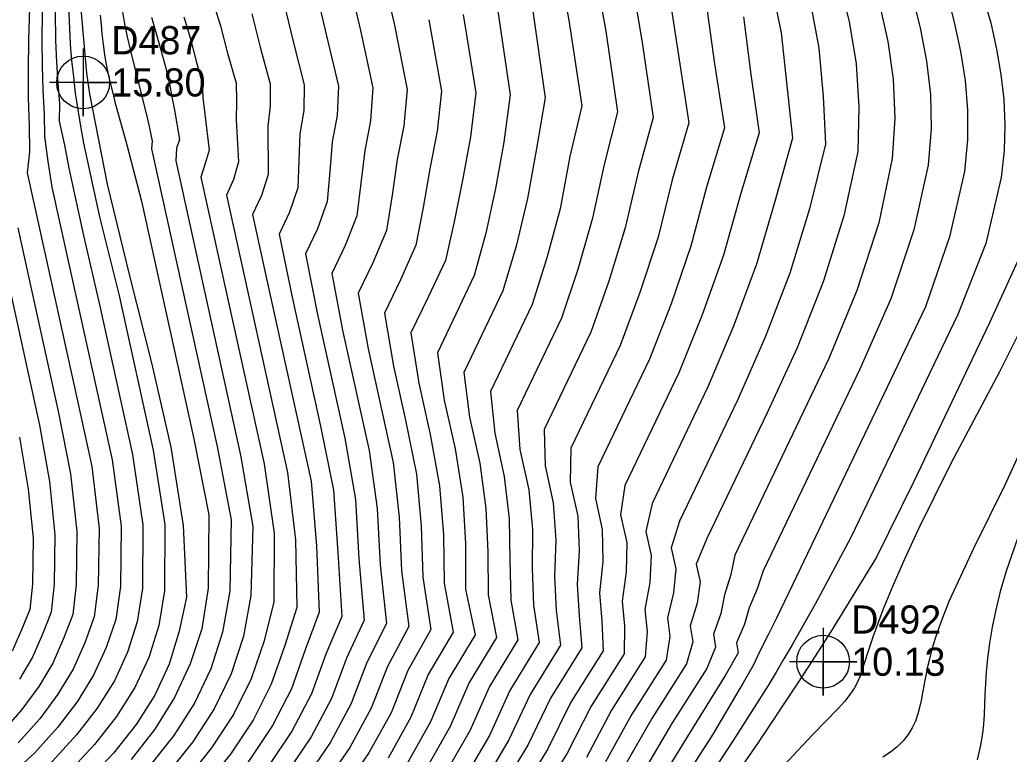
# Model space of a CAD drawing. Extents: x 2356077 to 2359823, y 225951 to 227822.
# Drawn here: x 2356848 to 2356935.9, y 226928 to 226993.2 of the extents above; entities that cross this region are included whole.
import ezdxf

# ---------------------------------------------------------------- set-up
doc = ezdxf.new("R2010")
doc.units = 0
for name, color, linetype in [('DTM Contours Major', 7, 'Continuous'), ('DTM Contours Minor', 7, 'Continuous'), ('Exist DTM Regular Point CELL', 7, 'Continuous'), ('Exist DTM Regular Point Cogo Elevation', 7, 'Continuous'), ('Exist DTM Regular Point Cogo Number', 7, 'Continuous')]:
    doc.layers.add(name, color=color, linetype=linetype)

msp = doc.modelspace()

# ---------------------------------------------------------------- linework, layer by layer
at = {"layer": 'DTM Contours Major'}
for points in [[(2356877.097, 226997.037), (2356878.227, 226992.222), (2356879.316, 226987.137), (2356879.124, 226984.205), (2356878.605, 226981.562), (2356878.268, 226978.665), (2356877.906, 226975.757), (2356876.87, 226973.109), (2356875.687, 226970.638), (2356876.665, 226965.461), (2356878.99, 226954.931), (2356879.719, 226949.781), (2356879.98, 226944.761), (2356880.543, 226939.563), (2356878.801, 226936.101), (2356877.417, 226932.466), (2356875.574, 226929.025), (2356873.333, 226925.758)], [(2356852.218, 226996.439), (2356852.444, 226991.011), (2356852.571, 226989.545), (2356852.723, 226988.09), (2356852.891, 226986.638), (2356853.111, 226985.179), (2356853.35, 226983.705), (2356853.621, 226982.205), (2356855.061, 226975.658), (2356856.757, 226968.808), (2356859.815, 226954.96), (2356860.837, 226948.358), (2356860.826, 226942.448), (2356860.317, 226939.376), (2356859.429, 226936.532), (2356858.172, 226933.862), (2356856.56, 226931.312), (2356854.604, 226928.825), (2356852.316, 226926.349), (2356848.045, 226922.603), (2356833.152, 226910.767)], [(2356908.906, 226994.816), (2356909.681, 226989.246), (2356910.571, 226983.56), (2356908.957, 226978.309), (2356907.57, 226973.055), (2356905.818, 226967.95), (2356903.896, 226963.024), (2356899.317, 226953.459), (2356899.105, 226950.648), (2356899.708, 226947.916), (2356899.752, 226945.074), (2356899.468, 226942.276), (2356899.665, 226939.776), (2356899.777, 226937.137), (2356896.927, 226932.565), (2356894.877, 226928.435), (2356892.385, 226924.341)], [(2356893.496, 226994.348), (2356894.632, 226986.223), (2356893.869, 226981.735), (2356893.062, 226977.282), (2356892.05, 226973.064), (2356890.874, 226969.092), (2356887.405, 226961.845), (2356887.921, 226957.892), (2356888.827, 226953.788), (2356889.376, 226949.766), (2356889.536, 226945.909), (2356889.566, 226942.105), (2356890.313, 226938.327), (2356887.888, 226934.311), (2356886.208, 226930.423), (2356884.054, 226926.658)], [(2356924.338, 226994.543), (2356925.079, 226991.243), (2356925.559, 226987.892), (2356925.708, 226984.442), (2356925.458, 226980.843), (2356924.27, 226975.122), (2356922.31, 226969.138), (2356919.848, 226963.075), (2356911.489, 226945.615), (2356911.126, 226943.908), (2356910.574, 226942.11), (2356910.245, 226940.435), (2356909.576, 226938.608), (2356909.763, 226937.451), (2356908.991, 226935.576), (2356905.932, 226930.728), (2356903.347, 226926.369)], [(2356862.536, 226993.442), (2356863.104, 226991.551), (2356863.606, 226989.621), (2356864.179, 226987.554), (2356864.231, 226986.232), (2356864.415, 226984.774), (2356864.783, 226981.599), (2356864.432, 226980.397), (2356864.052, 226979.178), (2356869.667, 226953.745), (2356870.574, 226947.578), (2356870.537, 226941.475), (2356869.669, 226938.016), (2356868.521, 226934.63), (2356866.957, 226931.476), (2356865.009, 226928.503), (2356862.708, 226925.655), (2356860.088, 226922.879), (2356856.248, 226919.283), (2356852.128, 226915.737), (2356847.915, 226912.369)], [(2356846.301, 226972.756), (2356848.604, 226962.327), (2356849.718, 226957.18), (2356850.597, 226952.18), (2356851.093, 226947.432), (2356851.017, 226943.062), (2356850.762, 226940.572), (2356849.98, 226938.616), (2356849.089, 226936.576), (2356847.954, 226934.622)], [(2356937.105, 226966.121), (2356934.993, 226961.896), (2356930.685, 226953.752), (2356929.178, 226950.785), (2356927.809, 226947.964), (2356926.59, 226945.328), (2356925.532, 226942.914), (2356924.646, 226940.761), (2356923.943, 226938.907), (2356923.771, 226938.42), (2356923.472, 226937.53), (2356922.84, 226935.549), (2356922.666, 226935.053), (2356922.575, 226934.819), (2356922.434, 226934.489), (2356922.28, 226934.17), (2356922.11, 226933.858), (2356921.92, 226933.55), (2356921.706, 226933.241), (2356921.465, 226932.928), (2356921.222, 226932.638), (2356920.953, 226932.338), (2356920.659, 226932.022), (2356918.42, 226929.704), (2356917.038, 226928.242), (2356915.505, 226926.583)]]:
    msp.add_lwpolyline(points, dxfattribs=at)
at = {"layer": 'DTM Contours Minor'}
for points in [[(2356895.32, 227000.64), (2356896.751, 226993.138), (2356897.879, 226985.524), (2356896.832, 226981.013), (2356895.955, 226976.383), (2356894.793, 226972.015), (2356893.475, 226967.872), (2356889.779, 226960.152), (2356890.155, 226956.454), (2356891.002, 226952.619), (2356891.439, 226948.843), (2356891.51, 226945.202), (2356891.585, 226941.642), (2356892.216, 226938.104), (2356889.698, 226933.966), (2356887.951, 226930.023), (2356885.731, 226926.189)], [(2356898.767, 226999.126), (2356900.013, 226992.144), (2356901.063, 226985.001), (2356899.863, 226980.325), (2356898.853, 226975.54), (2356897.54, 226970.994), (2356896.08, 226966.658), (2356892.156, 226958.463), (2356892.391, 226955.007), (2356893.179, 226951.441), (2356893.508, 226947.903), (2356893.49, 226944.477), (2356893.606, 226941.174), (2356894.113, 226937.873), (2356891.505, 226933.617), (2356889.687, 226929.623), (2356887.401, 226925.721)], [(2356879.985, 226998.181), (2356881.251, 226992.697), (2356882.367, 226986.988), (2356882.086, 226983.737), (2356881.499, 226980.761), (2356881.032, 226977.598), (2356880.53, 226974.46), (2356879.332, 226971.598), (2356878.031, 226968.881), (2356878.918, 226963.938), (2356881.144, 226953.855), (2356881.67, 226948.996), (2356881.869, 226944.221), (2356882.521, 226939.289), (2356880.621, 226935.736), (2356879.184, 226932.048), (2356877.281, 226928.544), (2356874.983, 226925.211)], [(2356902.162, 226997.655), (2356903.244, 226991.156), (2356904.244, 226984.488), (2356902.892, 226979.632), (2356901.754, 226974.693), (2356900.294, 226969.965), (2356898.682, 226965.439), (2356894.537, 226956.781), (2356894.629, 226953.555), (2356895.356, 226950.263), (2356895.584, 226946.96), (2356895.476, 226943.747), (2356895.625, 226940.708), (2356896.007, 226937.636), (2356893.31, 226933.266), (2356891.416, 226929.224), (2356889.061, 226925.256)], [(2356932.843, 226997.585), (2356934.219, 226992.908), (2356934.726, 226990.569), (2356935.119, 226988.306), (2356935.379, 226986.076), (2356935.483, 226983.836), (2356935.411, 226981.542), (2356935.141, 226979.152), (2356933.781, 226973.301), (2356931.287, 226967.006), (2356921.794, 226947.18), (2356918.636, 226941.288), (2356917.232, 226938.816), (2356916.54, 226937.611), (2356915.846, 226936.42), (2356915.145, 226935.235), (2356914.432, 226934.051), (2356911.351, 226929.156), (2356908.098, 226924.256)], [(2356914.653, 226996.604), (2356915.615, 226992.021), (2356916.106, 226987.336), (2356916.605, 226982.649), (2356915.049, 226977.02), (2356913.418, 226971.461), (2356911.38, 226965.969), (2356909.121, 226960.63), (2356904.134, 226950.213), (2356903.581, 226947.739), (2356904.056, 226945.584), (2356903.938, 226943.205), (2356903.485, 226940.807), (2356903.703, 226938.851), (2356903.52, 226936.598), (2356900.535, 226931.868), (2356898.303, 226927.662)], [(2356920.717, 226996.681), (2356921.634, 226993.005), (2356922.262, 226989.26), (2356922.512, 226985.411), (2356922.415, 226981.477), (2356921.181, 226975.75), (2356919.326, 226969.902), (2356917.011, 226964.026), (2356914.354, 226958.254), (2356909.011, 226947.093), (2356908.057, 226944.83), (2356908.402, 226943.265), (2356908.133, 226941.352), (2356907.524, 226939.337), (2356907.741, 226937.924), (2356907.206, 226935.974), (2356904.106, 226931.13), (2356901.645, 226926.837)], [(2356849.968, 226996.371), (2356849.916, 226991.36), (2356849.942, 226989.104), (2356850.013, 226986.912), (2356850.142, 226984.747), (2356850.147, 226982.802), (2356850.458, 226980.595), (2356850.826, 226978.307), (2356856.174, 226954.087), (2356856.959, 226948.211), (2356856.907, 226942.844), (2356856.487, 226939.927), (2356855.637, 226937.424), (2356854.511, 226934.966), (2356853.069, 226932.613), (2356851.321, 226930.322), (2356849.274, 226928.047), (2356845.385, 226924.54)], [(2356851.081, 226996.435), (2356851.13, 226991.319), (2356851.214, 226989.415), (2356851.337, 226987.55), (2356851.505, 226985.698), (2356851.46, 226984.174), (2356851.945, 226982.036), (2356852.336, 226979.987), (2356853.627, 226974.014), (2356855.075, 226967.745), (2356857.986, 226954.563), (2356858.891, 226948.321), (2356858.864, 226942.671), (2356858.391, 226939.705), (2356857.544, 226937.007), (2356856.364, 226934.456), (2356854.852, 226932.025), (2356853.017, 226929.668), (2356850.871, 226927.334), (2356846.744, 226923.595)], [(2356848.884, 226996.241), (2356848.745, 226991.344), (2356848.709, 226988.755), (2356848.72, 226986.249), (2356848.796, 226983.779), (2356848.835, 226981.435), (2356848.632, 226979.565), (2356853.099, 226959.331), (2356854.366, 226953.493), (2356855.002, 226947.992), (2356854.938, 226942.95), (2356854.579, 226940.142), (2356853.747, 226937.834), (2356852.697, 226935.506), (2356851.357, 226933.277), (2356849.731, 226931.107), (2356847.83, 226928.954)], [(2356874.226, 226995.911), (2356875.224, 226991.739), (2356876.269, 226987.275), (2356876.158, 226984.663), (2356875.723, 226982.324), (2356875.51, 226979.695), (2356875.282, 226977.024), (2356874.402, 226974.609), (2356873.342, 226972.393), (2356874.411, 226966.989), (2356876.837, 226956.002), (2356877.773, 226950.576), (2356878.094, 226945.306), (2356878.561, 226939.86), (2356876.978, 226936.471), (2356875.646, 226932.888), (2356873.861, 226929.508), (2356871.678, 226926.306)], [(2356905.541, 226996.221), (2356907.412, 226984.013), (2356905.923, 226978.964), (2356904.66, 226973.867), (2356903.053, 226968.953), (2356901.288, 226964.23), (2356896.923, 226955.113), (2356896.867, 226952.103), (2356897.532, 226949.088), (2356897.665, 226946.016), (2356897.467, 226943.012), (2356897.645, 226940.242), (2356897.895, 226937.391), (2356895.111, 226932.914), (2356893.138, 226928.826), (2356890.712, 226924.794)], [(2356853.31, 226995.14), (2356853.892, 226988.433), (2356854.071, 226987.192), (2356854.166, 226986.582), (2356855.727, 226978.572), (2356857.673, 226970.546), (2356859.669, 226962.695), (2356861.38, 226955.208), (2356862.47, 226948.273), (2356862.779, 226941.883), (2356862.13, 226938.886), (2356861.24, 226935.946), (2356859.956, 226933.199), (2356858.296, 226930.587), (2356856.281, 226928.049), (2356853.93, 226925.526), (2356849.755, 226921.935), (2356827.267, 226904.064)], [(2356865.059, 226995.007), (2356865.802, 226992.623), (2356866.421, 226990.195), (2356867.177, 226987.551), (2356867.208, 226985.93), (2356867.192, 226984.283), (2356867.406, 226980.557), (2356866.946, 226978.995), (2356866.322, 226977.578), (2356871.755, 226952.97), (2356872.456, 226946.992), (2356872.564, 226940.976), (2356871.501, 226937.618), (2356870.309, 226934.185), (2356868.691, 226930.98), (2356866.684, 226927.953), (2356864.325, 226925.058), (2356861.653, 226922.246), (2356857.923, 226918.767), (2356853.95, 226915.339), (2356849.929, 226911.96), (2356845.942, 226908.775)], [(2356927.202, 226995.39), (2356927.949, 226992.436), (2356928.519, 226989.501), (2356928.86, 226986.531), (2356928.921, 226983.472), (2356928.649, 226980.27), (2356927.394, 226974.509), (2356925.337, 226968.401), (2356922.592, 226962.153), (2356914.01, 226944.227), (2356913.459, 226942.635), (2356912.746, 226940.954), (2356912.346, 226939.5), (2356911.627, 226937.855), (2356911.787, 226936.964), (2356910.681, 226935.036), (2356907.706, 226930.214), (2356904.951, 226925.731)], [(2356930.285, 226995.659), (2356930.976, 226992.966), (2356931.544, 226990.356), (2356931.953, 226987.776), (2356932.167, 226985.175), (2356932.152, 226982.501), (2356931.873, 226979.7), (2356930.56, 226973.902), (2356928.413, 226967.679), (2356925.336, 226961.231), (2356916.601, 226942.985), (2356915.903, 226941.507), (2356915.18, 226940.027), (2356914.444, 226938.56), (2356913.705, 226937.113), (2356913.125, 226935.835), (2356912.226, 226934.282), (2356909.491, 226929.671), (2356906.522, 226925.021)], [(2356857.053, 226994.042), (2356857.272, 226992.802), (2356857.513, 226991.641), (2356857.773, 226990.524), (2356858.051, 226989.417), (2356858.643, 226987.095), (2356859.31, 226984.329), (2356859.503, 226983.409), (2356859.71, 226982.375), (2356859.662, 226981.696), (2356865.494, 226955.283), (2356866.757, 226948.761), (2356866.612, 226942.415), (2356865.987, 226938.79), (2356864.924, 226935.533), (2356863.473, 226932.482), (2356861.647, 226929.607), (2356859.471, 226926.849), (2356856.967, 226924.146), (2356852.94, 226920.415), (2356830.99, 226902.971)], [(2356871.38, 226994.801), (2356872.247, 226991.245), (2356873.229, 226987.395), (2356873.186, 226985.109), (2356872.856, 226983.04), (2356872.657, 226978.253), (2356871.928, 226976.093), (2356870.994, 226974.142), (2356872.155, 226968.522), (2356874.684, 226957.069), (2356875.832, 226951.383), (2356876.213, 226945.858), (2356876.572, 226940.186), (2356875.154, 226936.847), (2356873.871, 226933.315), (2356872.142, 226929.996), (2356870.018, 226926.855), (2356867.549, 226923.857), (2356864.782, 226920.966), (2356861.282, 226917.705), (2356857.605, 226914.505), (2356853.911, 226911.33), (2356850.311, 226908.195), (2356846.598, 226905.245)], [(2356890.402, 226994.124), (2356891.535, 226986.5), (2356890.951, 226982.295), (2356890.231, 226978.189), (2356889.353, 226974.229), (2356888.34, 226970.452), (2356885.061, 226963.604), (2356885.671, 226959.398), (2356886.631, 226955.053), (2356887.315, 226950.773), (2356887.562, 226946.674), (2356887.562, 226942.614), (2356888.413, 226938.555), (2356886.072, 226934.662), (2356884.457, 226930.823), (2356882.368, 226927.124)], [(2356918.17, 226994.787), (2356918.956, 226990.633), (2356919.318, 226986.374), (2356919.533, 226982.11), (2356918.109, 226976.383), (2356916.361, 226970.677), (2356914.183, 226964.993), (2356911.737, 226959.44), (2356906.563, 226948.633), (2356905.819, 226946.284), (2356906.23, 226944.423), (2356906.036, 226942.277), (2356905.503, 226940.073), (2356905.722, 226938.389), (2356905.373, 226936.301), (2356902.332, 226931.51), (2356899.994, 226927.264)], [(2356859.677, 226993.403), (2356860.093, 226991.944), (2356860.504, 226990.485), (2356860.896, 226988.993), (2356861.256, 226987.435), (2356861.481, 226986.316), (2356861.698, 226985.135), (2356862.167, 226982.524), (2356861.895, 226981.751), (2356861.814, 226980.632), (2356867.58, 226954.519), (2356868.68, 226948.176), (2356868.498, 226942.055), (2356867.83, 226938.42), (2356866.728, 226935.08), (2356865.218, 226931.977), (2356863.33, 226929.053), (2356861.09, 226926.25), (2356858.525, 226923.509), (2356854.577, 226919.795), (2356850.307, 226916.296), (2356833.252, 226902.742)], [(2356868.568, 226993.705), (2356869.308, 226990.733), (2356870.197, 226987.491), (2356870.205, 226985.536), (2356870.01, 226983.698), (2356870.031, 226979.435), (2356869.443, 226977.557), (2356868.642, 226975.883), (2356869.899, 226970.058), (2356873.844, 226952.191), (2356874.334, 226946.419), (2356874.574, 226940.553), (2356873.329, 226937.229), (2356872.092, 226933.747), (2356870.419, 226930.486), (2356868.353, 226927.404), (2356865.939, 226924.459), (2356863.218, 226921.608), (2356859.601, 226918.24), (2356855.777, 226914.928), (2356851.919, 226911.651), (2356848.126, 226908.485), (2356844.291, 226905.437)], [(2356855.118, 226993.57), (2356855.181, 226992.719), (2356855.255, 226991.922), (2356855.367, 226990.968), (2356855.499, 226990.066), (2356855.653, 226989.195), (2356855.829, 226988.331), (2356856.028, 226987.455), (2356856.252, 226986.543), (2356856.421, 226985.89), (2356856.798, 226984.484), (2356857.24, 226982.912), (2356857.488, 226982.051), (2356858.767, 226977.069), (2356863.426, 226955.967), (2356864.77, 226949.207), (2356864.689, 226942.698), (2356864.126, 226939.075), (2356863.105, 226935.965), (2356861.719, 226932.982), (2356859.963, 226930.17), (2356857.858, 226927.468)], [(2356884.291, 226993.17), (2356885.422, 226986.829), (2356885.043, 226983.262), (2356884.402, 226979.929), (2356883.801, 226976.5), (2356883.154, 226973.138), (2356881.789, 226970.076), (2356880.374, 226967.122), (2356881.17, 226962.42), (2356882.233, 226957.608), (2356883.199, 226952.818), (2356883.629, 226948.217), (2356883.763, 226943.684), (2356884.494, 226939.032), (2356882.44, 226935.374), (2356880.947, 226931.635), (2356878.983, 226928.067), (2356876.626, 226924.666)], [(2356887.342, 226993.644), (2356888.478, 226986.666), (2356887.999, 226982.78), (2356887.313, 226979.07), (2356886.575, 226975.376), (2356885.78, 226971.793), (2356884.242, 226968.547), (2356882.717, 226965.362), (2356883.421, 226960.907), (2356884.433, 226956.326), (2356885.254, 226951.792), (2356885.593, 226947.444), (2356885.66, 226943.149), (2356886.465, 226938.788), (2356884.257, 226935.017), (2356882.704, 226931.227), (2356880.679, 226927.593)], [(2356912.263, 226993.419), (2356912.892, 226988.297), (2356913.646, 226983.122), (2356911.998, 226977.663), (2356910.488, 226972.254), (2356908.593, 226966.955), (2356906.508, 226961.825), (2356901.719, 226951.824), (2356901.343, 226949.193), (2356901.883, 226946.748), (2356901.844, 226944.137), (2356901.474, 226941.541), (2356901.684, 226939.314), (2356901.654, 226936.875), (2356898.734, 226932.218), (2356896.596, 226928.05), (2356894.033, 226923.896)], [(2356847.79, 226974.694), (2356851.417, 226958.266), (2356852.479, 226952.851), (2356853.045, 226947.725), (2356852.971, 226943.022), (2356852.67, 226940.357), (2356851.861, 226938.23), (2356850.891, 226936.044), (2356849.654, 226933.95), (2356848.156, 226931.912), (2356846.404, 226929.895)], [(2356937.049, 226972.685), (2356934.118, 226966.266), (2356927.373, 226952.177), (2356924.073, 226945.456), (2356919.996, 226938.796), (2356918.633, 226936.653), (2356917.268, 226934.544), (2356913.562, 226928.992), (2356909.866, 226923.632), (2356902.948, 226913.765), (2356899.944, 226909.398), (2356897.389, 226905.501), (2356896.849, 226904.633), (2356896.34, 226903.791), (2356895.861, 226902.967), (2356895.41, 226902.157), (2356894.985, 226901.352), (2356894.585, 226900.548), (2356893.69, 226898.52), (2356892.914, 226896.419), (2356892.235, 226894.213), (2356891.627, 226891.869)], [(2356938.362, 226958.2), (2356935.456, 226951.853), (2356932.71, 226946.267), (2356930.539, 226941.567), (2356930.049, 226940.362), (2356929.634, 226939.25), (2356929.287, 226938.225), (2356928.999, 226937.279), (2356928.764, 226936.405), (2356928.574, 226935.596), (2356928.44, 226934.953), (2356928.326, 226934.348), (2356928.129, 226933.236), (2356928.032, 226932.721), (2356927.928, 226932.229), (2356927.746, 226931.543), (2356927.52, 226930.895), (2356927.234, 226930.28), (2356926.877, 226929.696), (2356926.434, 226929.14), (2356925.893, 226928.61), (2356925.31, 226928.146), (2356924.638, 226927.679)], [(2356847.947, 226956.115), (2356848.719, 226951.496), (2356849.146, 226947.126), (2356849.103, 226943.052), (2356848.854, 226940.788), (2356848.104, 226938.994), (2356847.29, 226937.103)], [(2356937.35, 226949.246), (2356935.584, 226944.196), (2356935.068, 226942.411), (2356934.659, 226940.76), (2356934.342, 226939.229), (2356934.105, 226937.806), (2356933.936, 226936.478), (2356933.82, 226935.232), (2356933.755, 226934.228), (2356933.708, 226933.27), (2356933.668, 226932.351), (2356933.625, 226931.466), (2356933.567, 226930.61), (2356933.482, 226929.777), (2356933.289, 226928.593), (2356932.999, 226927.46)]]:
    msp.add_lwpolyline(points, dxfattribs=at)
at = {"layer": 'Exist DTM Regular Point CELL'}
for points in [[(2356853.596, 226990.602), (2356853.596, 226984.602), (2356853.596, 226987.602), (2356856.596, 226987.602), (2356850.596, 226987.602)], [(2356919.327, 226939.163), (2356919.327, 226933.163), (2356919.327, 226936.163), (2356922.327, 226936.163), (2356916.327, 226936.163)]]:
    msp.add_lwpolyline(points, dxfattribs=at)
for centre in [(2356853.596, 226987.602), (2356919.327, 226936.163)]:
    msp.add_circle(centre, 2.344, dxfattribs=at)

# ---------------------------------------------------------------- texts
at = {"layer": 'Exist DTM Regular Point Cogo Elevation'}
for s, p in [('15.80', (2356856.096, 226986.352)), ('10.13', (2356921.827, 226934.913))]:
    msp.add_text(s, height=2.5, dxfattribs=at).set_placement(p)
at = {"layer": 'Exist DTM Regular Point Cogo Number'}
for s, p in [('D487', (2356856.096, 226990.102)), ('D492', (2356921.827, 226938.663))]:
    msp.add_text(s, height=2.5, dxfattribs=at).set_placement(p)

doc.saveas('drawing.dxf')
